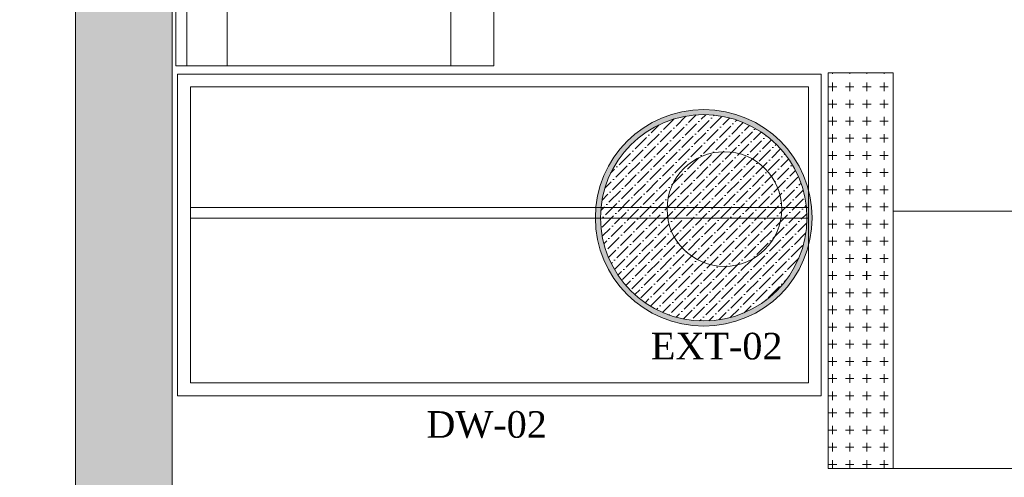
# Model space of a CAD drawing. Extents: x 3940905 to 4145695, y 925352 to 1109797.
# Tile 681 of 1056: x 4030917 to 4033211, y 1099149 to 1100216. Entities that reach past the tile are written whole.
import ezdxf

# ---------------------------------------------------------------- set-up
doc = ezdxf.new("R2010")
doc.units = 0
doc.header["$LTSCALE"] = 750
doc.header["$MEASUREMENT"] = 0
doc.layers.get('0').update_dxf_attribs({"linetype": 'CONTINUOUS', "lineweight": 0})
for name, color, linetype, lineweight in [('CKD Equipments', 252, 'CONTINUOUS', 0), ('HATCH', 7, 'CONTINUOUS', 0), ('wall', 7, 'CONTINUOUS', 25)]:
    doc.layers.add(name, color=color, linetype=linetype, lineweight=lineweight)
doc.layers.add('PDF_A - TEXT', color=7, linetype='CONTINUOUS')
doc.layers.add('S-Hatch_8', color=7, linetype='CONTINUOUS')
doc.styles.add('CKD_Dimension Text', font='BOOKOS.TTF')

# ---------------------------------------------------------------- blocks, each defined once
blk = doc.blocks.new('G$CD7D92FFB')
h = blk.add_hatch(color=144)
h.dxf.hatch_style = 1
edge = h.paths.add_edge_path()
edge.add_arc((252.5, 252.5), 252.5, 0, 360)
edge = h.paths.add_edge_path(flags=16)
edge.add_arc((252.5, 252.5), 240.5, 0, 360)
h = blk.add_hatch()
h.set_pattern_fill('ANSI36', color=61, scale=120)
h.set_pattern_definition([(45, (-31984.959, -8297.094), (7.954951, 29.168155), [37.5, -7.5, 0, -7.5])])
h.paths.add_polyline_path([(493, 252.5, 1), (12, 252.5, 1)])
at = {"layer": 'CKD Equipments', "color": 25, "ltscale": 0.25}
for radius in [252.5, 240.5]:
    blk.add_circle((252.5, 252.5), radius, dxfattribs=at)

msp = doc.modelspace()

# ---------------------------------------------------------------- hatches: boundary and pattern name
at = {"layer": 'HATCH'}
h = msp.add_hatch(color=8, dxfattribs=at)
h.dxf.hatch_style = 1
h.paths.add_polyline_path([(4043641.8, 1102308.4), (4031046.8, 1102308.4), (4031046.8, 1088263.4), (4030916.8, 1088263.4), (4030916.8, 1074300.4), (4031079.8, 1074300.4), (4031079.8, 1067776.4), (4031536.8, 1067776.4), (4031536.8, 1072350.4), (4031536.8, 1074463.4), (4031146.8, 1074463.4), (4031146.8, 1088033.5), (4031271.8, 1088033.4), (4031271.8, 1102078.4), (4043641.8, 1102078.4)])

# ---------------------------------------------------------------- linework, layer by layer
at = {"layer": 'CKD Equipments', "color": 252, "true_color": 0x989898}
for p, q in [((4031281, 1101315.1, -7.6), (4031281, 1100108.7, -7.6)), ((4031306.2, 1100108.7, -7.6), (4031306.2, 1101315.1, -7.6)), ((4031400.1, 1100108.7, -7.6), (4031400.1, 1101315.1, -7.6)), ((4031921.1, 1100108.7, -7.6), (4031921.1, 1101315.1, -7.6)), ((4032021.3, 1100108.7, -7.6), (4032021.3, 1101315.1, -7.6)), ((4031281, 1100108.7, -7.6), (4032021.3, 1100108.7, -7.6)), ((4031281.2, 1100108.7, -7.6), (4031306.2, 1100108.7, -7.6)), ((4031305.9, 1100108.7, -7.6), (4031400.1, 1100108.7, -7.6)), ((4032021.3, 1100108.7, -7.6), (4031921.1, 1100108.7, -7.6)), ((4032784.5, 1100089.4, -7.6), (4031284.6, 1100089.4, -7.6)), ((4031284.6, 1100089.4, -7.6), (4031284.6, 1099339.4, -7.6)), ((4032784.5, 1099339.4, -7.6), (4032784.5, 1100089.4, -7.6)), ((4032754.5, 1100059.4, -7.6), (4031314.6, 1100059.4, -7.6)), ((4031314.6, 1100059.4, -7.6), (4031314.6, 1099369.4, -7.6)), ((4032754.5, 1099369.4, -7.6), (4032754.5, 1100059.4, -7.6)), ((4032754.5, 1099778, -7.6), (4031314.6, 1099778, -7.6)), ((4032754.5, 1099753.1, -7.6), (4031314.6, 1099753.1, -7.6)), ((4032951.9, 1099769.4, -7.6), (4033878.8, 1099769.4, -7.6)), ((4032951.9, 1099169.5, -7.6), (4032951.9, 1099769.4, -7.6)), ((4032951.9, 1099769.4, -7.6), (4032951.9, 1099769.4, -7.6)), ((4032951.9, 1099769.4, -7.6), (4033878.8, 1099769.4, -7.6)), ((4031314.6, 1099369.4, -7.6), (4032754.5, 1099369.4, -7.6)), ((4031284.6, 1099339.4, -7.6), (4032784.5, 1099339.4, -7.6)), ((4033878.8, 1099169.5, -7.6), (4032951.9, 1099169.5, -7.6))]:
    msp.add_line(p, q, dxfattribs=at)
at = {"layer": 'CKD Equipments'}
for p, q in [((4032800.8, 1100091.9, -7.6), (4032951.9, 1100091.9, -7.6)), ((4032800.8, 1099169.5, -7.6), (4032800.8, 1100091.9, -7.6)), ((4032951.9, 1100091.9, -7.6), (4032951.9, 1099169.5, -7.6)), ((4032951.9, 1099169.5, -7.6), (4032800.8, 1099169.5, -7.6))]:
    msp.add_line(p, q, dxfattribs=at)
at = {"layer": 'CKD Equipments', "color": 252, "linetype": 'Continuous'}
for p, q in [((4032810.8, 1100089.5, -7.6), (4032810.8, 1100091.9, -7.6)), ((4032850.8, 1100089.5, -7.6), (4032850.8, 1100091.9, -7.6)), ((4032890.8, 1100089.5, -7.6), (4032890.8, 1100091.9, -7.6)), ((4032930.8, 1100089.5, -7.6), (4032930.8, 1100091.9, -7.6)), ((4032810.8, 1100049.5, -7.6), (4032810.8, 1100069.5, -7.6)), ((4032850.8, 1100049.5, -7.6), (4032850.8, 1100069.5, -7.6)), ((4032890.8, 1100049.5, -7.6), (4032890.8, 1100069.5, -7.6)), ((4032930.8, 1100049.5, -7.6), (4032930.8, 1100069.5, -7.6)), ((4032800.8, 1100059.5, -7.6), (4032820.8, 1100059.5, -7.6)), ((4032840.8, 1100059.5, -7.6), (4032860.8, 1100059.5, -7.6)), ((4032880.8, 1100059.5, -7.6), (4032900.8, 1100059.5, -7.6)), ((4032920.8, 1100059.5, -7.6), (4032940.8, 1100059.5, -7.6)), ((4032810.8, 1100009.5, -7.6), (4032810.8, 1100029.5, -7.6)), ((4032850.8, 1100009.5, -7.6), (4032850.8, 1100029.5, -7.6)), ((4032890.8, 1100009.5, -7.6), (4032890.8, 1100029.5, -7.6)), ((4032930.8, 1100009.5, -7.6), (4032930.8, 1100029.5, -7.6)), ((4032800.8, 1100019.5, -7.6), (4032820.8, 1100019.5, -7.6)), ((4032840.8, 1100019.5, -7.6), (4032860.8, 1100019.5, -7.6)), ((4032880.8, 1100019.5, -7.6), (4032900.8, 1100019.5, -7.6)), ((4032920.8, 1100019.5, -7.6), (4032940.8, 1100019.5, -7.6)), ((4032800.8, 1099979.5, -7.6), (4032820.8, 1099979.5, -7.6)), ((4032810.8, 1099969.5, -7.6), (4032810.8, 1099989.5, -7.6)), ((4032840.8, 1099979.5, -7.6), (4032860.8, 1099979.5, -7.6)), ((4032850.8, 1099969.5, -7.6), (4032850.8, 1099989.5, -7.6)), ((4032880.8, 1099979.5, -7.6), (4032900.8, 1099979.5, -7.6)), ((4032890.8, 1099969.5, -7.6), (4032890.8, 1099989.5, -7.6)), ((4032920.8, 1099979.5, -7.6), (4032940.8, 1099979.5, -7.6)), ((4032930.8, 1099969.5, -7.6), (4032930.8, 1099989.5, -7.6)), ((4032800.8, 1099939.5, -7.6), (4032820.8, 1099939.5, -7.6)), ((4032810.8, 1099929.5, -7.6), (4032810.8, 1099949.5, -7.6)), ((4032840.8, 1099939.5, -7.6), (4032860.8, 1099939.5, -7.6)), ((4032850.8, 1099929.5, -7.6), (4032850.8, 1099949.5, -7.6)), ((4032880.8, 1099939.5, -7.6), (4032900.8, 1099939.5, -7.6)), ((4032890.8, 1099929.5, -7.6), (4032890.8, 1099949.5, -7.6)), ((4032920.8, 1099939.5, -7.6), (4032940.8, 1099939.5, -7.6)), ((4032930.8, 1099929.5, -7.6), (4032930.8, 1099949.5, -7.6)), ((4032810.8, 1099889.5, -7.6), (4032810.8, 1099909.5, -7.6)), ((4032850.8, 1099889.5, -7.6), (4032850.8, 1099909.5, -7.6)), ((4032890.8, 1099889.5, -7.6), (4032890.8, 1099909.5, -7.6)), ((4032930.8, 1099889.5, -7.6), (4032930.8, 1099909.5, -7.6)), ((4032800.8, 1099899.5, -7.6), (4032820.8, 1099899.5, -7.6)), ((4032840.8, 1099899.5, -7.6), (4032860.8, 1099899.5, -7.6)), ((4032880.8, 1099899.5, -7.6), (4032900.8, 1099899.5, -7.6)), ((4032920.8, 1099899.5, -7.6), (4032940.8, 1099899.5, -7.6)), ((4032810.8, 1099849.5, -7.6), (4032810.8, 1099869.5, -7.6)), ((4032850.8, 1099849.5, -7.6), (4032850.8, 1099869.5, -7.6)), ((4032890.8, 1099849.5, -7.6), (4032890.8, 1099869.5, -7.6)), ((4032930.8, 1099849.5, -7.6), (4032930.8, 1099869.5, -7.6)), ((4032800.8, 1099859.5, -7.6), (4032820.8, 1099859.5, -7.6)), ((4032840.8, 1099859.5, -7.6), (4032860.8, 1099859.5, -7.6)), ((4032880.8, 1099859.5, -7.6), (4032900.8, 1099859.5, -7.6)), ((4032920.8, 1099859.5, -7.6), (4032940.8, 1099859.5, -7.6)), ((4032800.8, 1099819.5, -7.6), (4032820.8, 1099819.5, -7.6)), ((4032810.8, 1099809.5, -7.6), (4032810.8, 1099829.5, -7.6)), ((4032840.8, 1099819.5, -7.6), (4032860.8, 1099819.5, -7.6)), ((4032850.8, 1099809.5, -7.6), (4032850.8, 1099829.5, -7.6)), ((4032880.8, 1099819.5, -7.6), (4032900.8, 1099819.5, -7.6)), ((4032890.8, 1099809.5, -7.6), (4032890.8, 1099829.5, -7.6)), ((4032920.8, 1099819.5, -7.6), (4032940.8, 1099819.5, -7.6)), ((4032930.8, 1099809.5, -7.6), (4032930.8, 1099829.5, -7.6)), ((4032800.8, 1099779.5, -7.6), (4032820.8, 1099779.5, -7.6)), ((4032810.8, 1099769.5, -7.6), (4032810.8, 1099789.5, -7.6)), ((4032840.8, 1099779.5, -7.6), (4032860.8, 1099779.5, -7.6)), ((4032850.8, 1099769.5, -7.6), (4032850.8, 1099789.5, -7.6)), ((4032880.8, 1099779.5, -7.6), (4032900.8, 1099779.5, -7.6)), ((4032890.8, 1099769.5, -7.6), (4032890.8, 1099789.5, -7.6)), ((4032920.8, 1099779.5, -7.6), (4032940.8, 1099779.5, -7.6)), ((4032930.8, 1099769.5, -7.6), (4032930.8, 1099789.5, -7.6)), ((4032810.8, 1099729.5, -7.6), (4032810.8, 1099749.5, -7.6)), ((4032850.8, 1099729.5, -7.6), (4032850.8, 1099749.5, -7.6)), ((4032890.8, 1099729.5, -7.6), (4032890.8, 1099749.5, -7.6)), ((4032930.8, 1099729.5, -7.6), (4032930.8, 1099749.5, -7.6)), ((4032800.8, 1099739.5, -7.6), (4032820.8, 1099739.5, -7.6)), ((4032840.8, 1099739.5, -7.6), (4032860.8, 1099739.5, -7.6)), ((4032880.8, 1099739.5, -7.6), (4032900.8, 1099739.5, -7.6)), ((4032920.8, 1099739.5, -7.6), (4032940.8, 1099739.5, -7.6)), ((4032810.8, 1099689.5, -7.6), (4032810.8, 1099709.5, -7.6)), ((4032850.8, 1099689.5, -7.6), (4032850.8, 1099709.5, -7.6)), ((4032890.8, 1099689.5, -7.6), (4032890.8, 1099709.5, -7.6)), ((4032930.8, 1099689.5, -7.6), (4032930.8, 1099709.5, -7.6)), ((4032800.8, 1099699.5, -7.6), (4032820.8, 1099699.5, -7.6)), ((4032840.8, 1099699.5, -7.6), (4032860.8, 1099699.5, -7.6)), ((4032880.8, 1099699.5, -7.6), (4032900.8, 1099699.5, -7.6)), ((4032920.8, 1099699.5, -7.6), (4032940.8, 1099699.5, -7.6)), ((4032800.8, 1099659.5, -7.6), (4032820.8, 1099659.5, -7.6)), ((4032810.8, 1099649.5, -7.6), (4032810.8, 1099669.5, -7.6)), ((4032840.8, 1099659.5, -7.6), (4032860.8, 1099659.5, -7.6)), ((4032850.8, 1099649.5, -7.6), (4032850.8, 1099669.5, -7.6)), ((4032880.8, 1099659.5, -7.6), (4032900.8, 1099659.5, -7.6)), ((4032920.8, 1099659.5, -7.6), (4032940.8, 1099659.5, -7.6)), ((4032930.8, 1099649.5, -7.6), (4032930.8, 1099669.5, -7.6)), ((4032800.8, 1099619.5, -7.6), (4032820.8, 1099619.5, -7.6)), ((4032810.8, 1099609.5, -7.6), (4032810.8, 1099629.5, -7.6)), ((4032840.8, 1099619.5, -7.6), (4032860.8, 1099619.5, -7.6)), ((4032850.8, 1099609.5, -7.6), (4032850.8, 1099629.5, -7.6)), ((4032880.8, 1099619.5, -7.6), (4032900.8, 1099619.5, -7.6)), ((4032920.8, 1099619.5, -7.6), (4032940.8, 1099619.5, -7.6)), ((4032930.8, 1099609.5, -7.6), (4032930.8, 1099629.5, -7.6)), ((4032810.8, 1099569.5, -7.6), (4032810.8, 1099589.5, -7.6)), ((4032850.8, 1099569.5, -7.6), (4032850.8, 1099589.5, -7.6)), ((4032890.8, 1099569.5, -7.6), (4032890.8, 1099589.5, -7.6)), ((4032930.8, 1099569.5, -7.6), (4032930.8, 1099589.5, -7.6)), ((4032800.8, 1099579.5, -7.6), (4032820.8, 1099579.5, -7.6)), ((4032840.8, 1099579.5, -7.6), (4032860.8, 1099579.5, -7.6)), ((4032880.8, 1099579.5, -7.6), (4032900.8, 1099579.5, -7.6)), ((4032920.8, 1099579.5, -7.6), (4032940.8, 1099579.5, -7.6)), ((4032810.8, 1099529.5, -7.6), (4032810.8, 1099549.5, -7.6)), ((4032850.8, 1099529.5, -7.6), (4032850.8, 1099549.5, -7.6)), ((4032890.8, 1099529.5, -7.6), (4032890.8, 1099549.5, -7.6)), ((4032930.8, 1099529.5, -7.6), (4032930.8, 1099549.5, -7.6)), ((4032800.8, 1099539.5, -7.6), (4032820.8, 1099539.5, -7.6)), ((4032840.8, 1099539.5, -7.6), (4032860.8, 1099539.5, -7.6)), ((4032880.8, 1099539.5, -7.6), (4032900.8, 1099539.5, -7.6)), ((4032920.8, 1099539.5, -7.6), (4032940.8, 1099539.5, -7.6)), ((4032800.8, 1099499.5, -7.6), (4032820.8, 1099499.5, -7.6)), ((4032810.8, 1099489.5, -7.6), (4032810.8, 1099509.5, -7.6)), ((4032840.8, 1099499.5, -7.6), (4032860.8, 1099499.5, -7.6)), ((4032850.8, 1099489.5, -7.6), (4032850.8, 1099509.5, -7.6)), ((4032880.8, 1099499.5, -7.6), (4032900.8, 1099499.5, -7.6)), ((4032890.8, 1099489.5, -7.6), (4032890.8, 1099509.5, -7.6)), ((4032920.8, 1099499.5, -7.6), (4032940.8, 1099499.5, -7.6)), ((4032930.8, 1099489.5, -7.6), (4032930.8, 1099509.5, -7.6)), ((4032800.8, 1099459.5, -7.6), (4032820.8, 1099459.5, -7.6)), ((4032810.8, 1099449.5, -7.6), (4032810.8, 1099469.5, -7.6)), ((4032840.8, 1099459.5, -7.6), (4032860.8, 1099459.5, -7.6)), ((4032850.8, 1099449.5, -7.6), (4032850.8, 1099469.5, -7.6)), ((4032880.8, 1099459.5, -7.6), (4032900.8, 1099459.5, -7.6)), ((4032890.8, 1099449.5, -7.6), (4032890.8, 1099469.5, -7.6)), ((4032920.8, 1099459.5, -7.6), (4032940.8, 1099459.5, -7.6)), ((4032930.8, 1099449.5, -7.6), (4032930.8, 1099469.5, -7.6)), ((4032810.8, 1099409.5, -7.6), (4032810.8, 1099429.5, -7.6)), ((4032850.8, 1099409.5, -7.6), (4032850.8, 1099429.5, -7.6)), ((4032890.8, 1099409.5, -7.6), (4032890.8, 1099429.5, -7.6)), ((4032930.8, 1099409.5, -7.6), (4032930.8, 1099429.5, -7.6)), ((4032800.8, 1099419.5, -7.6), (4032820.8, 1099419.5, -7.6)), ((4032840.8, 1099419.5, -7.6), (4032860.8, 1099419.5, -7.6)), ((4032880.8, 1099419.5, -7.6), (4032900.8, 1099419.5, -7.6)), ((4032920.8, 1099419.5, -7.6), (4032940.8, 1099419.5, -7.6)), ((4032810.8, 1099369.5, -7.6), (4032810.8, 1099389.5, -7.6)), ((4032850.8, 1099369.5, -7.6), (4032850.8, 1099389.5, -7.6)), ((4032890.8, 1099369.5, -7.6), (4032890.8, 1099389.5, -7.6)), ((4032930.8, 1099369.5, -7.6), (4032930.8, 1099389.5, -7.6)), ((4032800.8, 1099379.5, -7.6), (4032820.8, 1099379.5, -7.6)), ((4032840.8, 1099379.5, -7.6), (4032860.8, 1099379.5, -7.6)), ((4032880.8, 1099379.5, -7.6), (4032900.8, 1099379.5, -7.6)), ((4032920.8, 1099379.5, -7.6), (4032940.8, 1099379.5, -7.6)), ((4032800.8, 1099339.5, -7.6), (4032820.8, 1099339.5, -7.6)), ((4032810.8, 1099329.5, -7.6), (4032810.8, 1099349.5, -7.6)), ((4032840.8, 1099339.5, -7.6), (4032860.8, 1099339.5, -7.6)), ((4032850.8, 1099329.5, -7.6), (4032850.8, 1099349.5, -7.6)), ((4032880.8, 1099339.5, -7.6), (4032900.8, 1099339.5, -7.6)), ((4032890.8, 1099329.5, -7.6), (4032890.8, 1099349.5, -7.6)), ((4032920.8, 1099339.5, -7.6), (4032940.8, 1099339.5, -7.6)), ((4032930.8, 1099329.5, -7.6), (4032930.8, 1099349.5, -7.6)), ((4032800.8, 1099299.5, -7.6), (4032820.8, 1099299.5, -7.6)), ((4032810.8, 1099289.5, -7.6), (4032810.8, 1099309.5, -7.6)), ((4032840.8, 1099299.5, -7.6), (4032860.8, 1099299.5, -7.6)), ((4032850.8, 1099289.5, -7.6), (4032850.8, 1099309.5, -7.6)), ((4032880.8, 1099299.5, -7.6), (4032900.8, 1099299.5, -7.6)), ((4032890.8, 1099289.5, -7.6), (4032890.8, 1099309.5, -7.6)), ((4032920.8, 1099299.5, -7.6), (4032940.8, 1099299.5, -7.6)), ((4032930.8, 1099289.5, -7.6), (4032930.8, 1099309.5, -7.6)), ((4032810.8, 1099249.5, -7.6), (4032810.8, 1099269.5, -7.6)), ((4032850.8, 1099249.5, -7.6), (4032850.8, 1099269.5, -7.6)), ((4032890.8, 1099249.5, -7.6), (4032890.8, 1099269.5, -7.6)), ((4032930.8, 1099249.5, -7.6), (4032930.8, 1099269.5, -7.6)), ((4032800.8, 1099259.5, -7.6), (4032820.8, 1099259.5, -7.6)), ((4032840.8, 1099259.5, -7.6), (4032860.8, 1099259.5, -7.6)), ((4032880.8, 1099259.5, -7.6), (4032900.8, 1099259.5, -7.6)), ((4032920.8, 1099259.5, -7.6), (4032940.8, 1099259.5, -7.6)), ((4032810.8, 1099209.5, -7.6), (4032810.8, 1099229.5, -7.6)), ((4032850.8, 1099209.5, -7.6), (4032850.8, 1099229.5, -7.6)), ((4032890.8, 1099209.5, -7.6), (4032890.8, 1099229.5, -7.6)), ((4032930.8, 1099209.5, -7.6), (4032930.8, 1099229.5, -7.6)), ((4032800.8, 1099219.5, -7.6), (4032820.8, 1099219.5, -7.6)), ((4032840.8, 1099219.5, -7.6), (4032860.8, 1099219.5, -7.6)), ((4032880.8, 1099219.5, -7.6), (4032900.8, 1099219.5, -7.6)), ((4032920.8, 1099219.5, -7.6), (4032940.8, 1099219.5, -7.6)), ((4032800.8, 1099179.5, -7.6), (4032820.8, 1099179.5, -7.6)), ((4032810.8, 1099169.5, -7.6), (4032810.8, 1099189.5, -7.6)), ((4032840.8, 1099179.5, -7.6), (4032860.8, 1099179.5, -7.6)), ((4032850.8, 1099169.5, -7.6), (4032850.8, 1099189.5, -7.6)), ((4032880.8, 1099179.5, -7.6), (4032900.8, 1099179.5, -7.6)), ((4032890.8, 1099169.5, -7.6), (4032890.8, 1099189.5, -7.6)), ((4032920.8, 1099179.5, -7.6), (4032940.8, 1099179.5, -7.6)), ((4032930.8, 1099169.5, -7.6), (4032930.8, 1099189.5, -7.6))]:
    msp.add_line(p, q, dxfattribs=at)
at = {"layer": 'CKD Equipments', "color": 42}
msp.add_circle((4032558.9, 1099774.7, -7.6), 133.6, dxfattribs=at)
at = {"layer": 'S-Hatch_8', "color": 251, "true_color": 0x636466}
for p, q in [((4032890.8, 1099649.5, -7.6), (4032890.8, 1099669.5, -7.6)), ((4032890.8, 1099609.5, -7.6), (4032890.8, 1099629.5, -7.6))]:
    msp.add_line(p, q, dxfattribs=at)
at = {"layer": 'wall', "lineweight": 0, "ltscale": 2, "elevation": -7.6}
msp.add_lwpolyline([(4043641.8, 1102308.4), (4031046.8, 1102308.4), (4031046.8, 1088263.4), (4030916.8, 1088263.4), (4030916.8, 1074300.4), (4031079.8, 1074300.4), (4031079.8, 1067776.4), (4031536.8, 1067776.4), (4031536.8, 1074463.4), (4031146.8, 1074463.4), (4031146.8, 1088033.5), (4031271.8, 1088033.4), (4031271.8, 1102078.4), (4043641.8, 1102078.4)], close=True, dxfattribs=at)

# ---------------------------------------------------------------- block references
at = {"layer": 'CKD Equipments', "ltscale": 0.25}
msp.add_blockref('G$CD7D92FFB', (4032258.3, 1099501.7, -7.6), dxfattribs=at)

# ---------------------------------------------------------------- texts
at = {"layer": 'PDF_A - TEXT', "attachment_point": 1, "style": 'CKD_Dimension Text'}
for s, insert, char_height, width in [('\\pxqc;EXT-02', (4032148.4, 1099486.1, -7.6), 61.963, 784.973), ('DW-02', (4031864.5, 1099303.5, -7.6), 61.96, 1413.658)]:
    msp.add_mtext(s, dxfattribs=dict(at, insert=insert, char_height=char_height, width=width))

doc.saveas('drawing.dxf')
